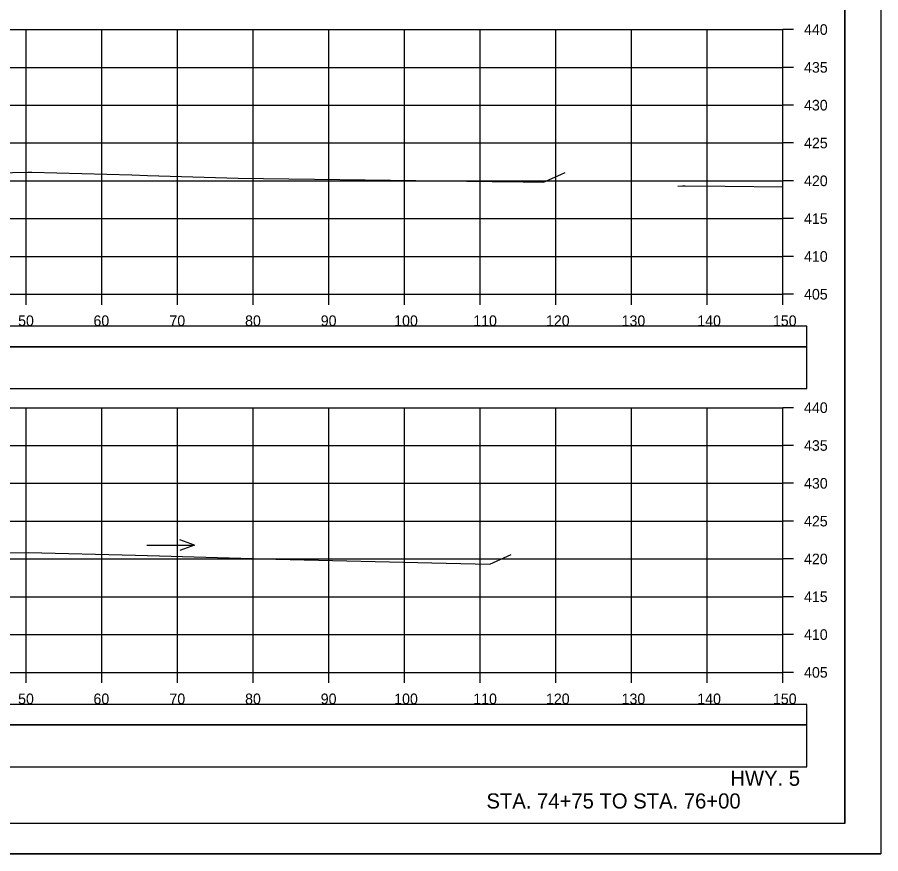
# Model space of a CAD drawing. Extents: x 1371057 to 1372761, y 380005 to 390517.
# Drawn here: x 1371609.7 to 1371723.8, y 387045.2 to 387155.8 of the extents above; entities that cross this region are included whole.
import ezdxf

# ---------------------------------------------------------------- set-up
doc = ezdxf.new("R2010")
doc.units = 0
for name, color, linetype in [('R_Axis', 7, 'Continuous'), ('R_Axis Annot', 7, 'Continuous'), ('R_Border', 7, 'Continuous'), ('R_Detour', 7, 'Continuous'), ('R_Dimension', 7, 'Continuous'), ('R_Draft', 7, 'Continuous'), ('R_Exist Surface', 7, 'Continuous'), ('R_Grid', 7, 'Continuous'), ('R_No Plot', 7, 'Continuous'), ('R_Water Annot', 7, 'Continuous')]:
    doc.layers.add(name, color=color, linetype=linetype)

msp = doc.modelspace()

# ---------------------------------------------------------------- linework, layer by layer
at = {"layer": 'R_Axis'}
for p, q in [((1371710.87, 387119.21), (1371710.87, 387154.21)), ((1371712.27, 387154.21), (1371710.87, 387154.21)), ((1371712.27, 387149.21), (1371710.87, 387149.21)), ((1371712.27, 387144.21), (1371710.87, 387144.21)), ((1371712.27, 387139.21), (1371710.87, 387139.21)), ((1371712.27, 387134.21), (1371710.87, 387134.21)), ((1371712.27, 387129.21), (1371710.87, 387129.21)), ((1371712.27, 387124.21), (1371710.87, 387124.21)), ((1371410.87, 387119.21), (1371710.87, 387119.21)), ((1371610.87, 387117.81), (1371610.87, 387119.21)), ((1371620.87, 387117.81), (1371620.87, 387119.21)), ((1371630.87, 387117.81), (1371630.87, 387119.21)), ((1371640.87, 387117.81), (1371640.87, 387119.21)), ((1371650.87, 387117.81), (1371650.87, 387119.21)), ((1371660.87, 387117.81), (1371660.87, 387119.21)), ((1371670.87, 387117.81), (1371670.87, 387119.21)), ((1371680.87, 387117.81), (1371680.87, 387119.21)), ((1371690.87, 387117.81), (1371690.87, 387119.21)), ((1371700.87, 387117.81), (1371700.87, 387119.21)), ((1371710.87, 387117.81), (1371710.87, 387119.21)), ((1371712.27, 387119.21), (1371710.87, 387119.21)), ((1371710.87, 387069.21), (1371710.87, 387104.21)), ((1371712.27, 387104.21), (1371710.87, 387104.21)), ((1371712.27, 387099.21), (1371710.87, 387099.21)), ((1371712.27, 387094.21), (1371710.87, 387094.21)), ((1371712.27, 387089.21), (1371710.87, 387089.21)), ((1371712.27, 387084.21), (1371710.87, 387084.21)), ((1371712.27, 387079.21), (1371710.87, 387079.21)), ((1371712.27, 387074.21), (1371710.87, 387074.21)), ((1371410.87, 387069.21), (1371710.87, 387069.21)), ((1371610.87, 387067.81), (1371610.87, 387069.21)), ((1371620.87, 387067.81), (1371620.87, 387069.21)), ((1371630.87, 387067.81), (1371630.87, 387069.21)), ((1371640.87, 387067.81), (1371640.87, 387069.21)), ((1371650.87, 387067.81), (1371650.87, 387069.21)), ((1371660.87, 387067.81), (1371660.87, 387069.21)), ((1371670.87, 387067.81), (1371670.87, 387069.21)), ((1371680.87, 387067.81), (1371680.87, 387069.21)), ((1371690.87, 387067.81), (1371690.87, 387069.21)), ((1371700.87, 387067.81), (1371700.87, 387069.21)), ((1371710.87, 387067.81), (1371710.87, 387069.21)), ((1371712.27, 387069.21), (1371710.87, 387069.21))]:
    msp.add_line(p, q, dxfattribs=at)
at = {"layer": 'R_Border'}
for q in [(1371719.05, 387254.67), (1371402.87, 387049.21)]:
    msp.add_line((1371719.05, 387049.21), q, dxfattribs=at)
at = {"layer": 'R_Detour'}
for points in [[(1371407.72, 387112.26), (1371714.03, 387112.26), (1371714.03, 387114.97), (1371407.72, 387114.97)], [(1371407.72, 387062.26), (1371714.03, 387062.26), (1371714.03, 387064.97), (1371407.72, 387064.97)]]:
    msp.add_lwpolyline(points, close=True, dxfattribs=at)
at = {"layer": 'R_Dimension'}
for points in [[(1371407.72, 387106.74), (1371714.03, 387106.74), (1371714.03, 387112.26), (1371407.72, 387112.26)], [(1371407.72, 387056.74), (1371714.03, 387056.74), (1371714.03, 387062.26), (1371407.72, 387062.26)]]:
    msp.add_lwpolyline(points, close=True, dxfattribs=at)
at = {"layer": 'R_Exist Surface'}
for points in [[(1371594.67, 387135.02), (1371611.09, 387135.36), (1371611.21, 387135.36), (1371611.62, 387135.35), (1371624.84, 387135), (1371626.9, 387134.93), (1371638.88, 387134.56), (1371672.43, 387134.1), (1371676.56, 387134.07), (1371679.25, 387134.03), (1371681.51, 387135.04), (1371682.08, 387135.3)], [(1371697, 387133.51), (1371697.62, 387133.53), (1371697.96, 387133.54), (1371703.23, 387133.48), (1371710.87, 387133.43)], [(1371607.48, 387085.03), (1371611.16, 387085.08), (1371625.29, 387084.73), (1371628.46, 387084.63), (1371633.04, 387084.5), (1371643.86, 387084.19), (1371666.37, 387083.64), (1371672.14, 387083.53), (1371674.48, 387084.57), (1371674.97, 387084.79)]]:
    msp.add_lwpolyline(points, dxfattribs=at)
at = {"layer": 'R_Grid'}
for p, q in [((1371410.87, 387154.21), (1371710.87, 387154.21)), ((1371610.87, 387119.21), (1371610.87, 387154.21)), ((1371620.87, 387119.21), (1371620.87, 387154.21)), ((1371630.87, 387119.21), (1371630.87, 387154.21)), ((1371640.87, 387119.21), (1371640.87, 387154.21)), ((1371650.87, 387119.21), (1371650.87, 387154.21)), ((1371660.87, 387119.21), (1371660.87, 387154.21)), ((1371670.87, 387119.21), (1371670.87, 387154.21)), ((1371680.87, 387119.21), (1371680.87, 387154.21)), ((1371690.87, 387119.21), (1371690.87, 387154.21)), ((1371700.87, 387119.21), (1371700.87, 387154.21)), ((1371710.87, 387119.21), (1371710.87, 387154.21)), ((1371410.87, 387149.21), (1371710.87, 387149.21)), ((1371410.87, 387144.21), (1371710.87, 387144.21)), ((1371410.87, 387139.21), (1371710.87, 387139.21)), ((1371410.87, 387134.21), (1371710.87, 387134.21)), ((1371410.87, 387129.21), (1371710.87, 387129.21)), ((1371410.87, 387124.21), (1371710.87, 387124.21)), ((1371410.87, 387119.21), (1371710.87, 387119.21)), ((1371410.87, 387104.21), (1371710.87, 387104.21)), ((1371610.87, 387069.21), (1371610.87, 387104.21)), ((1371620.87, 387069.21), (1371620.87, 387104.21)), ((1371630.87, 387069.21), (1371630.87, 387104.21)), ((1371640.87, 387069.21), (1371640.87, 387104.21)), ((1371650.87, 387069.21), (1371650.87, 387104.21)), ((1371660.87, 387069.21), (1371660.87, 387104.21)), ((1371670.87, 387069.21), (1371670.87, 387104.21)), ((1371680.87, 387069.21), (1371680.87, 387104.21)), ((1371690.87, 387069.21), (1371690.87, 387104.21)), ((1371700.87, 387069.21), (1371700.87, 387104.21)), ((1371710.87, 387069.21), (1371710.87, 387104.21)), ((1371410.87, 387099.21), (1371710.87, 387099.21)), ((1371410.87, 387094.21), (1371710.87, 387094.21)), ((1371410.87, 387089.21), (1371710.87, 387089.21)), ((1371410.87, 387084.21), (1371710.87, 387084.21)), ((1371410.87, 387079.21), (1371710.87, 387079.21)), ((1371410.87, 387074.21), (1371710.87, 387074.21)), ((1371410.87, 387069.21), (1371710.87, 387069.21))]:
    msp.add_line(p, q, dxfattribs=at)
at = {"layer": 'R_No Plot'}
msp.add_line((1371390.47, 387045.23), (1371723.8, 387045.23), dxfattribs=at)
for points in [[(1371390.46, 387258.57), (1371723.8, 387258.57), (1371723.8, 387045.23), (1371390.46, 387045.23)], [(1371636.79, 387254.67), (1371656.41, 387254.67), (1371656.41, 387244.79), (1371672.52, 387244.79), (1371695.72, 387244.79), (1371695.84, 387216.64), (1371719.05, 387216.64), (1371719.05, 387049.21), (1371402.87, 387049.21), (1371402.87, 387254.67)]]:
    msp.add_lwpolyline(points, close=True, dxfattribs=at)
at = {"layer": 'R_Water Annot'}
for p, q in [((1371633.1, 387086.04), (1371631.17, 387086.74)), ((1371626.81, 387086.04), (1371633.1, 387086.04)), ((1371633.1, 387086.04), (1371631.17, 387085.34))]:
    msp.add_line(p, q, dxfattribs=at)

# ---------------------------------------------------------------- texts
at = {"layer": 'R_Axis Annot'}
for s, p in [('440', (1371713.67, 387153.51)), ('435', (1371713.67, 387148.51)), ('430', (1371713.67, 387143.51)), ('425', (1371713.67, 387138.51)), ('420', (1371713.67, 387133.51)), ('415', (1371713.67, 387128.51)), ('410', (1371713.67, 387123.51)), ('405', (1371713.67, 387118.51)), ('50', (1371609.79, 387115.01)), ('60', (1371619.75, 387115.01)), ('70', (1371629.79, 387115.01)), ('80', (1371639.79, 387115.01)), ('90', (1371649.79, 387115.01)), ('100', (1371659.5, 387115.01)), ('110', (1371669.95, 387115.01)), ('120', (1371679.56, 387115.01)), ('130', (1371689.56, 387115.01)), ('140', (1371699.56, 387115.01)), ('150', (1371709.56, 387115.01)), ('440', (1371713.67, 387103.51)), ('435', (1371713.67, 387098.51)), ('430', (1371713.67, 387093.51)), ('425', (1371713.67, 387088.51)), ('420', (1371713.67, 387083.51)), ('415', (1371713.67, 387078.51)), ('410', (1371713.67, 387073.51)), ('405', (1371713.67, 387068.51)), ('50', (1371609.79, 387065.01)), ('60', (1371619.75, 387065.01)), ('70', (1371629.79, 387065.01)), ('80', (1371639.79, 387065.01)), ('90', (1371649.79, 387065.01)), ('100', (1371659.5, 387065.01)), ('110', (1371669.95, 387065.01)), ('120', (1371679.56, 387065.01)), ('130', (1371689.56, 387065.01)), ('140', (1371699.56, 387065.01)), ('150', (1371709.56, 387065.01))]:
    msp.add_text(s, height=1.4, dxfattribs=at).set_placement(p)
at = {"layer": 'R_Draft'}
for s, p in [('HWY. 5', (1371703.93, 387054.21)), ('STA. 74+75 TO STA. 76+00', (1371671.69, 387051.21))]:
    msp.add_text(s, height=2, dxfattribs=at).set_placement(p)

doc.saveas('drawing.dxf')
